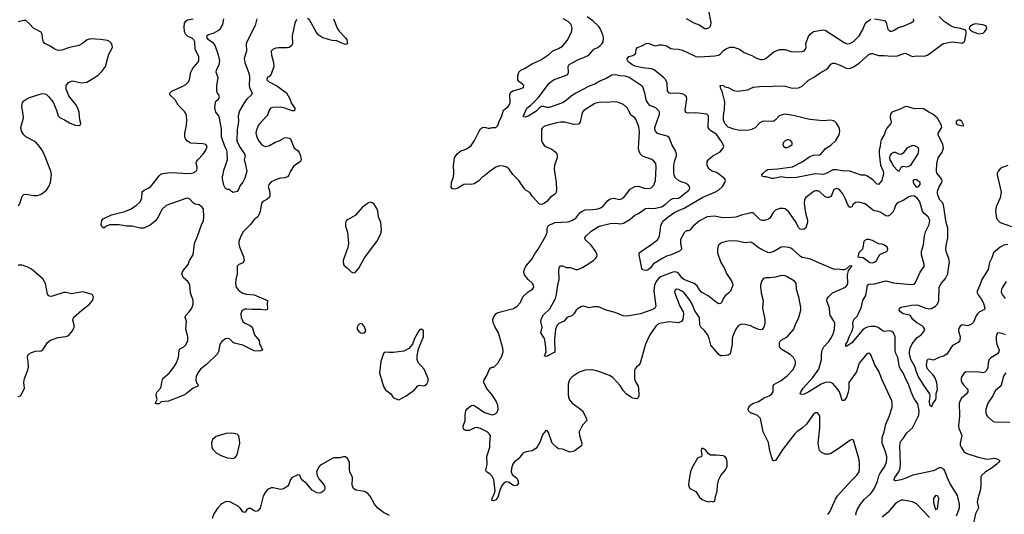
# Model space of a CAD drawing. Header units: inches. Extents: x 2134017 to 2292458, y 756222 to 916513.
# Tile 358 of 387: x 2252305 to 2262654, y 891023 to 896221. Entities that reach past the tile are written whole.
import ezdxf

# ---------------------------------------------------------------- set-up
doc = ezdxf.new("R2010")
doc.units = ezdxf.units.IN
doc.header["$MEASUREMENT"] = 0
doc.layers.add('C2859', color=7, linetype='Continuous')
doc.layers.add('C2869', color=7, linetype='Continuous')

msp = doc.modelspace()

# ---------------------------------------------------------------- linework, layer by layer
at = {"layer": 'C2859', "color": 5}
for points, elevation in [([(2259310, 896233), (2259390, 896188), (2259446, 896166), (2259508, 896128), (2259528, 896128), (2259550, 896135), (2259563, 896150), (2259570, 896165), (2259573, 896190), (2259541, 896350)], 260), ([(2252294, 894266), (2252308, 894290), (2252332, 894368), (2252350, 894384), (2252372, 894388), (2252450, 894372), (2252494, 894374), (2252530, 894386), (2252586, 894430), (2252613, 894467), (2252628, 894512), (2252639, 894590), (2252634, 894630), (2252570, 894790), (2252540, 894850), (2252514, 894890), (2252470, 894938), (2252370, 894991), (2252349, 895010), (2252323, 895050), (2252318, 895090), (2252344, 895190), (2252342, 895230), (2252328, 895310), (2252335, 895350), (2252350, 895370), (2252379, 895390), (2252410, 895403), (2252530, 895442), (2252550, 895446), (2252570, 895441), (2252590, 895430), (2252612, 895412), (2252656, 895356), (2252692, 895272), (2252710, 895211), (2252730, 895191), (2252776, 895170), (2252830, 895138), (2252890, 895114), (2252929, 895111), (2252943, 895117), (2252949, 895130), (2252937, 895170), (2252931, 895249), (2252918, 895290), (2252897, 895330), (2252845, 895390), (2252822, 895422), (2252795, 895490), (2252793, 895530), (2252819, 895561), (2252845, 895575), (2252862, 895578), (2252950, 895559), (2253010, 895566), (2253065, 895595), (2253130, 895639), (2253166, 895674), (2253207, 895730), (2253242, 895858), (2253281, 895930), (2253279, 895950), (2253269, 895970), (2253251, 895991), (2253230, 896003), (2253154, 896014), (2253050, 896019), (2253016, 896010), (2252967, 895970), (2252926, 895950), (2252830, 895930), (2252750, 895902), (2252710, 895897), (2252676, 895910), (2252624, 895944), (2252570, 895971), (2252555, 895990), (2252550, 896005), (2252543, 896070), (2252531, 896090), (2252451, 896131), (2252410, 896178), (2252370, 896211), (2252350, 896214), (2252290, 896200)], 320), ([(2255216, 896224), (2255197, 896183), (2255170, 896050), (2255173, 895970), (2255164, 895950), (2255137, 895930), (2255116, 895924), (2255030, 895927), (2254998, 895922), (2254968, 895912), (2254950, 895890), (2254951, 895850), (2254973, 895770), (2254977, 895730), (2254950, 895649), (2254933, 895627), (2254908, 895612), (2254904, 895590), (2254921, 895570), (2255007, 895527), (2255111, 895451), (2255145, 895390), (2255161, 895341), (2255197, 895290), (2255196, 895270), (2255190, 895264), (2255170, 895264), (2255092, 895292), (2255050, 895301), (2254970, 895299), (2254940, 895290), (2254926, 895270), (2254915, 895230), (2254904, 895210), (2254828, 895132), (2254811, 895109), (2254790, 895050), (2254789, 895030), (2254797, 894990), (2254816, 894950), (2254850, 894907), (2254870, 894895), (2254890, 894890), (2254930, 894899), (2254990, 894933), (2255032, 894948), (2255090, 894980), (2255110, 894984), (2255137, 894977), (2255150, 894968), (2255160, 894950), (2255190, 894871), (2255227, 894847), (2255244, 894824), (2255258, 894790), (2255262, 894750), (2255252, 894729), (2255203, 894697), (2255183, 894677), (2255153, 894630), (2255134, 894586), (2255120, 894570), (2255090, 894559), (2255050, 894556), (2255010, 894545), (2254950, 894517), (2254926, 894494), (2254917, 894470), (2254935, 894410), (2254934, 894370), (2254928, 894352), (2254904, 894330), (2254860, 894310), (2254846, 894294), (2254833, 894207), (2254817, 894163), (2254808, 894150), (2254770, 894123), (2254732, 894068), (2254650, 893988), (2254621, 893930), (2254608, 893890), (2254607, 893867), (2254614, 893834), (2254659, 893730), (2254666, 893690), (2254653, 893667), (2254610, 893649), (2254591, 893630), (2254592, 893550), (2254577, 893490), (2254572, 893450), (2254582, 893410), (2254610, 893374), (2254650, 893348), (2254690, 893338), (2254770, 893330), (2254911, 893270), (2254907, 893233), (2254911, 893190), (2254905, 893175), (2254890, 893170), (2254837, 893177), (2254750, 893174), (2254690, 893180), (2254670, 893178), (2254650, 893170), (2254640, 893160), (2254629, 893131), (2254634, 893090), (2254652, 893050), (2254671, 893031), (2254728, 893008), (2254750, 892990), (2254775, 892910), (2254824, 892850), (2254826, 892810), (2254844, 892784), (2254856, 892750), (2254839, 892741), (2254822, 892738), (2254770, 892742), (2254650, 892801), (2254561, 892821), (2254548, 892828), (2254510, 892867), (2254490, 892871), (2254470, 892866), (2254430, 892838), (2254410, 892810), (2254396, 892730), (2254383, 892710), (2254270, 892596), (2254206, 892550), (2254178, 892510), (2254161, 892470), (2254156, 892436), (2254165, 892405), (2254179, 892390), (2254176, 892370), (2254130, 892348), (2254054, 892290), (2254030, 892277), (2253870, 892214), (2253794, 892206), (2253770, 892185), (2253744, 892184), (2253730, 892188), (2253749, 892230), (2253740, 892270), (2253745, 892295), (2253752, 892310), (2253787, 892350), (2253794, 892366), (2253798, 892410), (2253810, 892450), (2253875, 892505), (2253926, 892570), (2253951, 892609), (2253976, 892670), (2253982, 892750), (2253990, 892762), (2254030, 892785), (2254050, 892805), (2254072, 892850), (2254073, 892893), (2254052, 892970), (2254058, 893050), (2254044, 893090), (2254048, 893110), (2254088, 893150), (2254114, 893190), (2254127, 893230), (2254129, 893270), (2254101, 893350), (2254094, 893430), (2254087, 893450), (2254071, 893471), (2254026, 893510), (2254010, 893550), (2254015, 893570), (2254026, 893590), (2254076, 893650), (2254091, 893690), (2254128, 893750), (2254141, 893870), (2254175, 893945), (2254216, 894064), (2254237, 894110), (2254241, 894150), (2254236, 894230), (2254224, 894250), (2254210, 894262), (2254190, 894274), (2254150, 894284), (2254133, 894293), (2254090, 894337), (2254070, 894344), (2254050, 894342), (2253845, 894270), (2253804, 894230), (2253758, 894142), (2253733, 894107), (2253678, 894062), (2253610, 894032), (2253570, 894030), (2253489, 894051), (2253429, 894051), (2253350, 894064), (2253250, 894064), (2253212, 894048), (2253190, 894029), (2253170, 894048), (2253162, 894070), (2253167, 894110), (2253182, 894130), (2253270, 894172), (2253410, 894206), (2253470, 894229), (2253530, 894270), (2253570, 894308), (2253582, 894330), (2253590, 894350), (2253592, 894408), (2253600, 894420), (2253612, 894430), (2253656, 894450), (2253683, 894470), (2253770, 894580), (2253790, 894598), (2253810, 894606), (2253890, 894617), (2254090, 894606), (2254127, 894613), (2254159, 894630), (2254169, 894651), (2254169, 894670), (2254159, 894710), (2254164, 894730), (2254177, 894750), (2254233, 894807), (2254261, 894850), (2254275, 894890), (2254262, 894910), (2254230, 894917), (2254105, 894925), (2254090, 894930), (2254070, 894944), (2254048, 894970), (2254042, 894990), (2254040, 895030), (2254058, 895110), (2254062, 895170), (2254060, 895210), (2254054, 895230), (2254037, 895257), (2253970, 895324), (2253938, 895378), (2253884, 895430), (2253884, 895450), (2253903, 895470), (2254019, 895521), (2254050, 895540), (2254076, 895564), (2254090, 895590), (2254104, 895670), (2254110, 895684), (2254130, 895714), (2254178, 895770), (2254188, 895790), (2254188, 895830), (2254151, 895911), (2254146, 895990), (2254136, 896010), (2254123, 896023), (2254069, 896049), (2254048, 896068), (2254037, 896096), (2254033, 896147), (2254037, 896183), (2254050, 896206), (2254070, 896219), (2254130, 896232)], 280), ([(2254797, 896230), (2254781, 896159), (2254691, 895990), (2254686, 895966), (2254688, 895890), (2254665, 895815), (2254672, 895770), (2254716, 895650), (2254719, 895610), (2254716, 895530), (2254720, 895510), (2254750, 895450), (2254741, 895430), (2254696, 895390), (2254676, 895364), (2254617, 895263), (2254602, 895210), (2254605, 895150), (2254591, 895069), (2254589, 894949), (2254620, 894880), (2254668, 894810), (2254674, 894790), (2254664, 894750), (2254675, 894715), (2254691, 894630), (2254670, 894555), (2254650, 894515), (2254621, 894479), (2254604, 894436), (2254590, 894415), (2254550, 894406), (2254530, 894415), (2254510, 894438), (2254490, 894438), (2254470, 894448), (2254450, 894484), (2254436, 894550), (2254436, 894570), (2254453, 894650), (2254490, 894750), (2254486, 894830), (2254481, 894850), (2254460, 894890), (2254428, 894990), (2254427, 895070), (2254406, 895186), (2254398, 895210), (2254368, 895250), (2254355, 895295), (2254364, 895356), (2254371, 895369), (2254394, 895386), (2254404, 895410), (2254400, 895430), (2254386, 895450), (2254379, 895470), (2254379, 895530), (2254391, 895610), (2254370, 895670), (2254373, 895690), (2254402, 895750), (2254408, 895790), (2254395, 895850), (2254361, 895950), (2254347, 895970), (2254290, 896010), (2254277, 896030), (2254274, 896050), (2254290, 896067), (2254341, 896079), (2254390, 896109), (2254415, 896130), (2254441, 896170), (2254450, 896230)], 260), ([(2255605, 896230), (2255645, 896125), (2255662, 896102), (2255730, 896030), (2255743, 896010), (2255750, 895969), (2255730, 895959), (2255690, 895973), (2255639, 895999), (2255590, 896004), (2255490, 896032), (2255450, 896059), (2255426, 896086), (2255350, 896220), (2255330, 896235)], 280), ([(2260000, 892998), (2259999, 892999), (2259930, 893018), (2259890, 893020), (2259857, 893003), (2259831, 892970), (2259797, 892890), (2259793, 892870), (2259793, 892810), (2259773, 892710), (2259750, 892696), (2259690, 892688), (2259670, 892690), (2259650, 892708), (2259570, 892802), (2259553, 892870), (2259533, 892913), (2259499, 892959), (2259466, 892990), (2259455, 893010), (2259450, 893090), (2259400, 893160), (2259374, 893230), (2259350, 893273), (2259290, 893350), (2259270, 893366), (2259230, 893386), (2259210, 893389), (2259198, 893382), (2259188, 893370), (2259190, 893346), (2259230, 893250), (2259242, 893210), (2259277, 893150), (2259283, 893130), (2259275, 893070), (2259261, 893050), (2259230, 893036), (2259130, 893045), (2259030, 893029), (2259006, 893014), (2258990, 892999), (2258930, 892910), (2258884, 892810), (2258864, 892750), (2258827, 892610), (2258813, 892590), (2258787, 892570), (2258771, 892550), (2258767, 892533), (2258768, 892448), (2258777, 892417), (2258804, 892370), (2258808, 892350), (2258813, 892270), (2258807, 892250), (2258790, 892236), (2258750, 892243), (2258734, 892250), (2258678, 892290), (2258650, 892320), (2258617, 892377), (2258541, 892461), (2258503, 892483), (2258370, 892530), (2258310, 892543), (2258250, 892538), (2258184, 892516), (2258111, 892469), (2258084, 892436), (2258069, 892391), (2258069, 892290), (2258075, 892250), (2258085, 892225), (2258112, 892192), (2258201, 892130), (2258220, 892110), (2258263, 892030), (2258267, 892010), (2258221, 891959), (2258185, 891890), (2258189, 891850), (2258215, 891770), (2258210, 891742), (2258132, 891688), (2258090, 891675), (2258010, 891709), (2257970, 891712), (2257950, 891724), (2257901, 891770), (2257863, 891883), (2257850, 891904), (2257830, 891901), (2257801, 891859), (2257775, 891790), (2257750, 891742), (2257730, 891716), (2257690, 891690), (2257630, 891680), (2257602, 891670), (2257585, 891655), (2257550, 891610), (2257506, 891574), (2257487, 891550), (2257473, 891510), (2257470, 891470), (2257482, 891442), (2257530, 891402), (2257538, 891390), (2257547, 891350), (2257535, 891330), (2257510, 891321), (2257490, 891328), (2257450, 891359), (2257430, 891365), (2257410, 891362), (2257390, 891347), (2257374, 891326), (2257355, 891285), (2257330, 891203), (2257310, 891176), (2257290, 891166), (2257269, 891170), (2257270, 891190), (2257296, 891244), (2257301, 891270), (2257288, 891388), (2257268, 891428), (2257250, 891446), (2257210, 891470), (2257205, 891485), (2257219, 891550), (2257216, 891630), (2257247, 891730), (2257245, 891770), (2257253, 891850), (2257241, 891870), (2257217, 891890), (2257150, 891926), (2257110, 891934), (2257090, 891932), (2257030, 891905), (2256990, 891904), (2256970, 891918), (2256965, 891950), (2256986, 892010), (2256987, 892070), (2256996, 892110), (2257010, 892131), (2257050, 892167), (2257070, 892170), (2257090, 892165), (2257190, 892094), (2257270, 892070), (2257290, 892072), (2257310, 892082), (2257323, 892097), (2257334, 892126), (2257332, 892170), (2257313, 892213), (2257270, 892279), (2257210, 892350), (2257183, 892410), (2257184, 892430), (2257220, 892490), (2257238, 892542), (2257250, 892559), (2257269, 892570), (2257290, 892571), (2257330, 892610), (2257373, 892687), (2257386, 892730), (2257385, 892770), (2257339, 892930), (2257298, 892998), (2257280, 893040), (2257279, 893070), (2257285, 893090), (2257309, 893131), (2257330, 893145), (2257494, 893186), (2257532, 893208), (2257568, 893250), (2257593, 893310), (2257650, 893360), (2257696, 893390), (2257709, 893410), (2257707, 893430), (2257695, 893450), (2257650, 893490), (2257610, 893539), (2257604, 893564), (2257608, 893590), (2257624, 893630), (2257692, 893708), (2257719, 893761), (2257755, 893810), (2257835, 893950), (2257848, 893990), (2257850, 894031), (2257863, 894057), (2257930, 894089), (2258070, 894096), (2258110, 894110), (2258150, 894137), (2258194, 894190), (2258218, 894210), (2258250, 894223), (2258330, 894226), (2258385, 894235), (2258410, 894243), (2258437, 894263), (2258483, 894317), (2258510, 894337), (2258550, 894344), (2258610, 894330), (2258630, 894337), (2258652, 894350), (2258721, 894439), (2258771, 894469), (2258810, 894473), (2258870, 894452), (2258910, 894446), (2258944, 894456), (2258970, 894484), (2258987, 894530), (2258996, 894670), (2258990, 894710), (2258970, 894736), (2258950, 894751), (2258850, 894787), (2258826, 894810), (2258811, 894850), (2258810, 894870), (2258818, 895038), (2258814, 895094), (2258785, 895170), (2258770, 895189), (2258734, 895214), (2258725, 895225), (2258695, 895290), (2258650, 895331), (2258590, 895353), (2258550, 895357), (2258470, 895350), (2258410, 895356), (2258350, 895342), (2258234, 895266), (2258222, 895250), (2258215, 895230), (2258196, 895144), (2258178, 895122), (2258130, 895119), (2258030, 895143), (2257990, 895145), (2257950, 895138), (2257830, 895105), (2257810, 895096), (2257797, 895083), (2257790, 895070), (2257788, 895052), (2257788, 894988), (2257790, 894950), (2257802, 894921), (2257818, 894898), (2257830, 894890), (2257899, 894859), (2257934, 894834), (2257952, 894810), (2257956, 894790), (2257954, 894770), (2257927, 894693), (2257922, 894650), (2257943, 894510), (2257949, 894430), (2257945, 894410), (2257932, 894388), (2257885, 894355), (2257844, 894310), (2257810, 894287), (2257790, 894278), (2257770, 894282), (2257690, 894367), (2257666, 894406), (2257630, 894427), (2257610, 894445), (2257550, 894533), (2257490, 894593), (2257450, 894651), (2257427, 894670), (2257390, 894681), (2257350, 894684), (2257308, 894672), (2257238, 894622), (2257190, 894579), (2257170, 894570), (2257130, 894529), (2257082, 894498), (2257050, 894489), (2257030, 894494), (2256974, 894490), (2256911, 894450), (2256890, 894443), (2256862, 894442), (2256850, 894448), (2256842, 894462), (2256845, 894510), (2256865, 894570), (2256869, 894609), (2256864, 894690), (2256877, 894770), (2256904, 894810), (2256927, 894833), (2256950, 894847), (2256970, 894851), (2257010, 894868), (2257050, 894898), (2257087, 894953), (2257130, 895043), (2257150, 895074), (2257169, 895090), (2257190, 895093), (2257230, 895082), (2257250, 895082), (2257270, 895090), (2257310, 895089), (2257330, 895108), (2257345, 895150), (2257374, 895210), (2257391, 895269), (2257440, 895310), (2257455, 895330), (2257460, 895350), (2257458, 895430), (2257465, 895455), (2257490, 895474), (2257555, 895490), (2257601, 895510), (2257603, 895530), (2257590, 895545), (2257552, 895572), (2257541, 895590), (2257541, 895630), (2257552, 895670), (2257573, 895690), (2257610, 895709), (2257690, 895759), (2257782, 895798), (2257865, 895855), (2257910, 895895), (2257970, 895919), (2258010, 895942), (2258036, 895970), (2258058, 896002), (2258104, 896090), (2258111, 896130), (2258100, 896170), (2258070, 896202), (2258016, 896230)], 280), ([(2260000, 893878), (2259990, 893882), (2259930, 893875), (2259850, 893893), (2259770, 893897), (2259730, 893892), (2259683, 893877), (2259648, 893850), (2259638, 893810), (2259640, 893770), (2259676, 893670), (2259710, 893614), (2259735, 893555), (2259790, 893470), (2259798, 893450), (2259799, 893430), (2259776, 893370), (2259760, 893350), (2259720, 893320), (2259700, 893290), (2259685, 893254), (2259670, 893239), (2259650, 893237), (2259610, 893262), (2259541, 893321), (2259475, 893355), (2259450, 893382), (2259424, 893424), (2259393, 893450), (2259287, 893490), (2259263, 893510), (2259230, 893556), (2259210, 893569), (2259190, 893571), (2259170, 893567), (2259040, 893520), (2259018, 893502), (2258996, 893470), (2258979, 893430), (2258971, 893371), (2258990, 893210), (2258980, 893190), (2258950, 893173), (2258830, 893131), (2258690, 893106), (2258649, 893110), (2258564, 893144), (2258470, 893168), (2258390, 893204), (2258338, 893202), (2258290, 893192), (2258230, 893209), (2258210, 893206), (2258174, 893186), (2258153, 893167), (2258130, 893129), (2258110, 893109), (2258056, 893090), (2258027, 893053), (2257973, 893030), (2257954, 893010), (2257938, 892970), (2257932, 892930), (2257928, 892870), (2257930, 892729), (2257850, 892684), (2257830, 892681), (2257821, 892690), (2257837, 892730), (2257833, 892810), (2257820, 892870), (2257784, 892930), (2257796, 892990), (2257781, 893050), (2257790, 893082), (2257810, 893118), (2257876, 893184), (2257937, 893290), (2257948, 893332), (2257960, 893430), (2257974, 893490), (2257971, 893589), (2257979, 893621), (2257990, 893634), (2258010, 893635), (2258050, 893618), (2258090, 893616), (2258150, 893595), (2258170, 893597), (2258222, 893618), (2258260, 893640), (2258335, 893690), (2258357, 893710), (2258370, 893730), (2258373, 893750), (2258358, 893790), (2258310, 893851), (2258247, 893910), (2258244, 893930), (2258260, 893950), (2258310, 893999), (2258396, 894050), (2258510, 894079), (2258570, 894082), (2258624, 894076), (2258650, 894082), (2258718, 894122), (2258770, 894168), (2258810, 894185), (2258884, 894236), (2258910, 894241), (2258970, 894238), (2259050, 894256), (2259090, 894280), (2259150, 894331), (2259170, 894341), (2259230, 894347), (2259250, 894359), (2259339, 894430), (2259348, 894450), (2259345, 894470), (2259329, 894490), (2259303, 894503), (2259257, 894517), (2259230, 894533), (2259199, 894559), (2259184, 894584), (2259179, 894619), (2259180, 894690), (2259188, 894732), (2259208, 894790), (2259208, 894810), (2259193, 894850), (2259160, 894910), (2259136, 894976), (2259128, 894988), (2259110, 894998), (2259021, 895021), (2259006, 895030), (2258989, 895050), (2258982, 895070), (2258981, 895090), (2259029, 895230), (2259030, 895250), (2259024, 895264), (2258990, 895295), (2258930, 895320), (2258906, 895346), (2258894, 895370), (2258877, 895450), (2258854, 895514), (2258838, 895530), (2258710, 895615), (2258670, 895626), (2258612, 895631), (2258570, 895642), (2258530, 895638), (2258470, 895603), (2258410, 895580), (2258350, 895545), (2258290, 895523), (2258150, 895449), (2258102, 895418), (2258050, 895371), (2258010, 895348), (2257870, 895300), (2257850, 895298), (2257810, 895310), (2257790, 895308), (2257770, 895295), (2257730, 895255), (2257650, 895206), (2257617, 895197), (2257602, 895202), (2257600, 895210), (2257636, 895290), (2257678, 895322), (2257757, 895403), (2257870, 895555), (2257916, 895590), (2258058, 895642), (2258066, 895650), (2258072, 895668), (2258069, 895730), (2258081, 895750), (2258170, 895800), (2258250, 895830), (2258286, 895850), (2258338, 895910), (2258380, 895930), (2258408, 895950), (2258428, 895972), (2258437, 895990), (2258442, 896030), (2258437, 896050), (2258410, 896120), (2258391, 896150), (2258330, 896210), (2258270, 896250)], 260), ([(2260000, 894192), (2259993, 894193), (2259890, 894167), (2259833, 894147), (2259790, 894141), (2259690, 894139), (2259610, 894158), (2259530, 894151), (2259450, 894108), (2259385, 894050), (2259350, 894009), (2259330, 894001), (2259310, 894001), (2259290, 893983), (2259250, 893910), (2259250, 893870), (2259262, 893818), (2259261, 893810), (2259241, 893790), (2259151, 893750), (2259104, 893736), (2259065, 893715), (2258966, 893654), (2258933, 893610), (2258910, 893592), (2258890, 893587), (2258869, 893589), (2258854, 893594), (2258845, 893605), (2258815, 893750), (2258816, 893770), (2258839, 893790), (2258950, 893862), (2259011, 893910), (2259031, 893949), (2259044, 894056), (2259059, 894090), (2259075, 894110), (2259122, 894150), (2259190, 894197), (2259290, 894242), (2259484, 894356), (2259610, 894407), (2259650, 894430), (2259693, 894470), (2259717, 894510), (2259724, 894530), (2259715, 894550), (2259650, 894601), (2259630, 894614), (2259584, 894630), (2259553, 894650), (2259530, 894690), (2259530, 894730), (2259541, 894750), (2259589, 894790), (2259667, 894833), (2259700, 894870), (2259706, 894890), (2259688, 894930), (2259634, 895010), (2259610, 895030), (2259570, 895053), (2259551, 895071), (2259543, 895090), (2259540, 895110), (2259546, 895170), (2259545, 895210), (2259527, 895227), (2259410, 895241), (2259330, 895240), (2259307, 895247), (2259301, 895270), (2259318, 895390), (2259314, 895410), (2259304, 895424), (2259277, 895437), (2259244, 895444), (2259210, 895448), (2259150, 895444), (2259130, 895450), (2259113, 895474), (2259112, 895550), (2259095, 895590), (2259077, 895610), (2258974, 895694), (2258946, 895706), (2258850, 895714), (2258770, 895734), (2258738, 895750), (2258712, 895770), (2258695, 895790), (2258689, 895811), (2258707, 895833), (2258750, 895844), (2258770, 895855), (2258781, 895870), (2258785, 895910), (2258798, 895930), (2258851, 895949), (2258890, 895970), (2258910, 895974), (2258969, 895949), (2258990, 895946), (2259030, 895956), (2259057, 895957), (2259105, 895945), (2259150, 895919), (2259170, 895914), (2259230, 895913), (2259270, 895901), (2259390, 895844), (2259410, 895836), (2259450, 895832), (2259610, 895843), (2259649, 895850), (2259670, 895861), (2259703, 895897), (2259730, 895916), (2259770, 895932), (2259808, 895932), (2259870, 895911), (2259918, 895878), (2259990, 895850), (2260000, 895845)], 240), ([(2260000, 895069), (2259970, 895062), (2259870, 895058), (2259810, 895070), (2259750, 895093), (2259718, 895130), (2259702, 895170), (2259701, 895210), (2259714, 895286), (2259718, 895358), (2259690, 895470), (2259683, 895483), (2259674, 895490), (2259668, 895530), (2259690, 895533), (2259702, 895530), (2259717, 895517), (2259750, 895508), (2259810, 895476), (2259850, 895469), (2259957, 895483), (2260000, 895505)], 220), ([(2252290, 892263), (2252313, 892267), (2252350, 892331), (2252356, 892350), (2252350, 892410), (2252355, 892450), (2252388, 892532), (2252397, 892570), (2252396, 892630), (2252388, 892672), (2252390, 892696), (2252404, 892710), (2252430, 892725), (2252470, 892739), (2252530, 892741), (2252550, 892751), (2252598, 892830), (2252630, 892855), (2252710, 892883), (2252790, 892892), (2252810, 892899), (2252824, 892910), (2252859, 892950), (2252879, 892990), (2252879, 893010), (2252864, 893064), (2252872, 893090), (2252960, 893170), (2253038, 893230), (2253069, 893270), (2253079, 893290), (2253081, 893310), (2253070, 893329), (2253056, 893336), (2252970, 893361), (2252850, 893339), (2252790, 893353), (2252770, 893353), (2252650, 893315), (2252630, 893313), (2252610, 893319), (2252598, 893338), (2252577, 893450), (2252550, 893497), (2252430, 893598), (2252390, 893619), (2252330, 893640), (2252290, 893641)], 320), ([(2260000, 892085), (2259990, 892088), (2259965, 892110), (2259963, 892130), (2259970, 892150), (2259990, 892174), (2260000, 892180)], 280), ([(2256191, 891011), (2256130, 891042), (2256068, 891088), (2256034, 891130), (2255990, 891213), (2255963, 891243), (2255930, 891262), (2255837, 891277), (2255815, 891295), (2255801, 891330), (2255802, 891410), (2255775, 891470), (2255771, 891490), (2255770, 891570), (2255749, 891610), (2255730, 891627), (2255710, 891629), (2255670, 891618), (2255610, 891616), (2255590, 891610), (2255475, 891545), (2255456, 891530), (2255445, 891515), (2255425, 891470), (2255431, 891430), (2255450, 891396), (2255506, 891330), (2255511, 891310), (2255511, 891290), (2255501, 891270), (2255472, 891250), (2255450, 891247), (2255430, 891250), (2255378, 891278), (2255323, 891343), (2255267, 891390), (2255250, 891433), (2255230, 891439), (2255170, 891409), (2255152, 891388), (2255130, 891330), (2255122, 891318), (2255078, 891290), (2255050, 891284), (2254970, 891303), (2254950, 891303), (2254910, 891283), (2254886, 891254), (2254866, 891214), (2254832, 891088), (2254810, 891061), (2254790, 891054), (2254770, 891059), (2254730, 891084), (2254710, 891084), (2254691, 891070), (2254670, 891044), (2254649, 891050), (2254626, 891086), (2254602, 891110), (2254515, 891155), (2254490, 891158), (2254470, 891154), (2254428, 891132), (2254387, 891090), (2254347, 891030), (2254330, 890978)], 320)]:
    msp.add_lwpolyline(points, dxfattribs=dict(at, elevation=elevation))
at = {"layer": 'C2859', "color": 5, "elevation": 320}
for points in [[(2255990, 894303), (2255970, 894296), (2255908, 894250), (2255830, 894164), (2255757, 894123), (2255741, 894110), (2255730, 894090), (2255730, 894050), (2255749, 893989), (2255762, 893870), (2255753, 893827), (2255711, 893711), (2255705, 893686), (2255707, 893650), (2255717, 893637), (2255750, 893611), (2255790, 893571), (2255810, 893561), (2255830, 893566), (2255869, 893610), (2255930, 893719), (2256060, 893890), (2256101, 893970), (2256109, 894009), (2256102, 894090), (2256078, 894150), (2256068, 894210), (2256058, 894238), (2256030, 894281), (2256010, 894297)], [(2255890, 893029), (2255870, 893019), (2255863, 893010), (2255854, 892990), (2255854, 892970), (2255870, 892943), (2255890, 892931), (2255910, 892928), (2255930, 892931), (2255945, 892950), (2255930, 892993), (2255910, 893021)], [(2256530, 892969), (2256510, 892964), (2256499, 892950), (2256454, 892870), (2256433, 892810), (2256395, 892765), (2256342, 892738), (2256230, 892724), (2256190, 892723), (2256151, 892729), (2256136, 892724), (2256128, 892712), (2256101, 892630), (2256087, 892510), (2256128, 892368), (2256150, 892331), (2256206, 892290), (2256230, 892251), (2256250, 892239), (2256290, 892227), (2256369, 892270), (2256450, 892327), (2256490, 892374), (2256510, 892382), (2256550, 892373), (2256562, 892378), (2256584, 892396), (2256599, 892421), (2256599, 892450), (2256555, 892550), (2256530, 892581), (2256498, 892610), (2256482, 892650), (2256482, 892690), (2256497, 892763), (2256549, 892890), (2256549, 892950)], [(2254530, 891877), (2254471, 891871), (2254370, 891841), (2254333, 891810), (2254320, 891770), (2254325, 891730), (2254333, 891710), (2254370, 891670), (2254430, 891638), (2254490, 891618), (2254550, 891611), (2254570, 891621), (2254592, 891650), (2254620, 891770), (2254612, 891832), (2254605, 891850), (2254590, 891864)], [(2259490, 891715), (2259470, 891714), (2259468, 891692), (2259476, 891644), (2259470, 891630), (2259428, 891612), (2259371, 891509), (2259357, 891470), (2259337, 891370), (2259335, 891330), (2259350, 891296), (2259410, 891262), (2259450, 891204), (2259480, 891180), (2259510, 891166), (2259550, 891156), (2259570, 891162), (2259590, 891154), (2259610, 891162), (2259617, 891210), (2259635, 891265), (2259641, 891330), (2259654, 891390), (2259676, 891430), (2259724, 891490), (2259741, 891530), (2259741, 891570), (2259733, 891610), (2259714, 891634), (2259699, 891639), (2259630, 891646), (2259566, 891646), (2259541, 891661), (2259510, 891703)]]:
    msp.add_lwpolyline(points, close=True, dxfattribs=at)
at = {"layer": 'C2869', "color": 5}
for points, elevation in [([(2260000, 895505), (2260010, 895511), (2260119, 895521), (2260190, 895520), (2260250, 895527), (2260350, 895521), (2260423, 895503), (2260490, 895506), (2260530, 895524), (2260595, 895585), (2260650, 895614), (2260717, 895663), (2260783, 895697), (2260804, 895716), (2260830, 895754), (2260850, 895766), (2260870, 895765), (2260930, 895744), (2260990, 895711), (2261030, 895709), (2261070, 895726), (2261130, 895765), (2261230, 895856), (2261250, 895866), (2261270, 895866), (2261330, 895845), (2261390, 895845), (2261470, 895837), (2261530, 895840), (2261610, 895868), (2261630, 895863), (2261670, 895840), (2261690, 895836), (2261730, 895840), (2261810, 895837), (2261844, 895850), (2261870, 895867), (2262010, 895972), (2262110, 895989), (2262190, 895977), (2262210, 895976), (2262220, 895980), (2262232, 895988), (2262239, 896001), (2262253, 896073), (2262254, 896094), (2262249, 896110), (2262194, 896130), (2262130, 896140), (2262094, 896154), (2262022, 896202), (2261970, 896256)], 220), ([(2260000, 895845), (2260050, 895817), (2260090, 895803), (2260110, 895802), (2260130, 895806), (2260150, 895818), (2260230, 895885), (2260290, 895909), (2260350, 895907), (2260410, 895887), (2260450, 895883), (2260528, 895888), (2260550, 895895), (2260565, 895910), (2260570, 895930), (2260568, 895970), (2260595, 896045), (2260612, 896070), (2260650, 896096), (2260750, 896116), (2260770, 896110), (2260970, 895981), (2260990, 895970), (2261010, 895969), (2261030, 895972), (2261070, 895992), (2261130, 896050), (2261165, 896110), (2261190, 896176), (2261210, 896198), (2261250, 896225)], 240), ([(2261290, 896230), (2261393, 896213), (2261413, 896190), (2261430, 896121), (2261450, 896102), (2261470, 896101), (2261490, 896106), (2261541, 896139), (2261602, 896158), (2261672, 896188), (2261702, 896210), (2261699, 896230)], 240), ([(2262690, 893858), (2262650, 893851), (2262609, 893830), (2262541, 893770), (2262522, 893718), (2262497, 893670), (2262484, 893596), (2262416, 893490), (2262396, 893430), (2262368, 893370), (2262369, 893350), (2262379, 893330), (2262410, 893289), (2262431, 893250), (2262448, 893192), (2262446, 893174), (2262391, 893149), (2262372, 893130), (2262359, 893110), (2262330, 893041), (2262310, 893021), (2262270, 893003), (2262210, 893013), (2262190, 893001), (2262182, 892990), (2262174, 892966), (2262174, 892950), (2262189, 892890), (2262188, 892850), (2262170, 892830), (2262110, 892798), (2262050, 892708), (2262015, 892685), (2261965, 892670), (2261910, 892644), (2261870, 892655), (2261849, 892651), (2261840, 892640), (2261832, 892590), (2261838, 892558), (2261902, 892490), (2261928, 892450), (2261940, 892410), (2261947, 892330), (2261935, 892290), (2261935, 892250), (2261930, 892230), (2261904, 892190), (2261890, 892154), (2261870, 892169), (2261867, 892213), (2261876, 892270), (2261870, 892290), (2261810, 892372), (2261750, 892475), (2261735, 892510), (2261715, 892575), (2261672, 892650), (2261659, 892710), (2261657, 892730), (2261664, 892770), (2261686, 892814), (2261738, 892882), (2261779, 892910), (2261799, 892930), (2261812, 892950), (2261817, 892970), (2261806, 892990), (2261790, 893003), (2261736, 893036), (2261693, 893070), (2261668, 893108), (2261657, 893117), (2261590, 893131), (2261563, 893150), (2261549, 893170), (2261553, 893190), (2261570, 893199), (2261678, 893222), (2261730, 893224), (2261750, 893220), (2261830, 893190), (2261870, 893183), (2261890, 893186), (2261930, 893210), (2261950, 893233), (2261964, 893270), (2261970, 893411), (2261991, 893449), (2262037, 893503), (2262061, 893550), (2262066, 893610), (2262077, 893670), (2262071, 893711), (2262044, 893784), (2262038, 893810), (2262042, 893850), (2262061, 893930), (2262060, 894030), (2262044, 894090), (2262015, 894275), (2262010, 894290), (2261972, 894332), (2261951, 894391), (2261950, 894410), (2261955, 894430), (2261970, 894465), (2261998, 894510), (2261999, 894530), (2261982, 894562), (2261945, 894610), (2261940, 894630), (2261946, 894710), (2261960, 894770), (2262001, 894830), (2262016, 894870), (2262007, 894910), (2261960, 895010), (2261959, 895030), (2261997, 895090), (2261995, 895110), (2261950, 895185), (2261902, 895230), (2261859, 895250), (2261810, 895282), (2261790, 895289), (2261710, 895283), (2261630, 895310), (2261610, 895306), (2261559, 895281), (2261470, 895249), (2261458, 895230), (2261454, 895210), (2261454, 895190), (2261466, 895150), (2261462, 895130), (2261420, 895080), (2261406, 895054), (2261391, 895010), (2261360, 894960), (2261351, 894930), (2261349, 894890), (2261338, 894850), (2261340, 894810), (2261353, 894693), (2261379, 894630), (2261385, 894605), (2261368, 894530), (2261330, 894490), (2261310, 894496), (2261275, 894535), (2261210, 894581), (2261190, 894587), (2261150, 894587), (2261030, 894629), (2260950, 894634), (2260890, 894644), (2260850, 894642), (2260790, 894607), (2260750, 894594), (2260670, 894601), (2260470, 894562), (2260370, 894561), (2260310, 894570), (2260233, 894553), (2260212, 894552), (2260150, 894569), (2260126, 894570), (2260110, 894578), (2260107, 894590), (2260121, 894610), (2260150, 894637), (2260170, 894647), (2260270, 894653), (2260426, 894674), (2260530, 894726), (2260610, 894782), (2260650, 894796), (2260710, 894802), (2260730, 894811), (2260773, 894867), (2260830, 894901), (2260882, 894950), (2260919, 895010), (2260926, 895050), (2260917, 895090), (2260890, 895134), (2260872, 895152), (2260858, 895158), (2260830, 895165), (2260750, 895160), (2260610, 895172), (2260434, 895214), (2260350, 895227), (2260330, 895226), (2260287, 895210), (2260250, 895168), (2260230, 895154), (2260210, 895150), (2260130, 895156), (2260109, 895151), (2260084, 895136), (2260034, 895086), (2260004, 895070), (2260000, 895069)], 220), ([(2262692, 894688), (2262630, 894667), (2262610, 894654), (2262588, 894630), (2262579, 894610), (2262577, 894590), (2262620, 894410), (2262610, 894349), (2262567, 894253), (2262561, 894210), (2262571, 894131), (2262599, 894099), (2262611, 894091), (2262730, 894048)], 220), ([(2262150, 891009), (2262177, 891070), (2262184, 891096), (2262184, 891130), (2262162, 891222), (2262082, 891350), (2262053, 891413), (2262030, 891481), (2262018, 891498), (2261992, 891512), (2261970, 891511), (2261910, 891482), (2261693, 891433), (2261610, 891399), (2261570, 891387), (2261510, 891376), (2261500, 891380), (2261496, 891390), (2261503, 891410), (2261546, 891470), (2261560, 891510), (2261564, 891550), (2261555, 891745), (2261563, 891790), (2261590, 891819), (2261630, 891878), (2261690, 891933), (2261749, 892050), (2261756, 892070), (2261759, 892110), (2261744, 892184), (2261703, 892243), (2261674, 892310), (2261647, 892390), (2261616, 892450), (2261592, 892510), (2261565, 892545), (2261553, 892570), (2261533, 892673), (2261514, 892714), (2261506, 892746), (2261506, 892890), (2261490, 892929), (2261470, 892946), (2261450, 892951), (2261390, 892945), (2261370, 892954), (2261327, 892987), (2261297, 892997), (2261250, 892998), (2261213, 892990), (2261185, 892975), (2261163, 892957), (2261050, 892826), (2261010, 892796), (2260990, 892787), (2260987, 892790), (2260988, 892810), (2261005, 892835), (2261023, 892890), (2261056, 892950), (2261064, 892990), (2261063, 893037), (2261071, 893069), (2261110, 893110), (2261130, 893150), (2261148, 893191), (2261168, 893270), (2261198, 893322), (2261216, 893430), (2261230, 893441), (2261290, 893445), (2261410, 893477), (2261490, 893457), (2261670, 893440), (2261699, 893441), (2261710, 893446), (2261720, 893460), (2261770, 893568), (2261811, 893629), (2261813, 893650), (2261785, 893750), (2261785, 893790), (2261803, 893857), (2261814, 893950), (2261827, 893993), (2261863, 894070), (2261870, 894110), (2261865, 894130), (2261852, 894150), (2261807, 894187), (2261793, 894210), (2261767, 894307), (2261743, 894343), (2261710, 894365), (2261690, 894370), (2261670, 894368), (2261650, 894361), (2261590, 894321), (2261530, 894296), (2261509, 894271), (2261495, 894225), (2261481, 894199), (2261450, 894167), (2261430, 894157), (2261410, 894160), (2261355, 894195), (2261330, 894205), (2261290, 894211), (2261270, 894222), (2261190, 894287), (2261140, 894300), (2261110, 894305), (2261090, 894300), (2261063, 894277), (2261050, 894254), (2261030, 894248), (2261010, 894275), (2260982, 894342), (2260956, 894390), (2260924, 894430), (2260910, 894440), (2260890, 894446), (2260870, 894441), (2260860, 894430), (2260841, 894379), (2260830, 894364), (2260810, 894351), (2260790, 894351), (2260770, 894361), (2260710, 894414), (2260690, 894421), (2260670, 894421), (2260650, 894414), (2260624, 894396), (2260569, 894351), (2260554, 894330), (2260551, 894290), (2260564, 894190), (2260587, 894113), (2260587, 894093), (2260567, 894033), (2260550, 894019), (2260530, 894016), (2260510, 894021), (2260490, 894037), (2260466, 894090), (2260386, 894206), (2260350, 894233), (2260330, 894237), (2260290, 894236), (2260250, 894220), (2260224, 894196), (2260190, 894137), (2260170, 894121), (2260134, 894110), (2260110, 894112), (2260083, 894123), (2260023, 894183), (2260010, 894191), (2260000, 894192)], 240), ([(2261096, 891016), (2261095, 891030), (2261108, 891072), (2261142, 891130), (2261180, 891180), (2261250, 891241), (2261285, 891290), (2261321, 891370), (2261334, 891426), (2261345, 891450), (2261396, 891524), (2261414, 891570), (2261420, 891610), (2261418, 891630), (2261402, 891690), (2261371, 891770), (2261369, 891830), (2261390, 891890), (2261408, 891970), (2261444, 892050), (2261475, 892150), (2261475, 892190), (2261470, 892215), (2261364, 892450), (2261340, 892520), (2261294, 892594), (2261250, 892701), (2261230, 892718), (2261210, 892710), (2261130, 892610), (2261100, 892520), (2261019, 892410), (2261021, 892350), (2261013, 892307), (2260994, 892250), (2260970, 892218), (2260950, 892219), (2260937, 892270), (2260920, 892310), (2260894, 892350), (2260850, 892397), (2260830, 892409), (2260810, 892413), (2260770, 892407), (2260728, 892392), (2260600, 892310), (2260550, 892287), (2260524, 892284), (2260510, 892290), (2260516, 892310), (2260540, 892350), (2260640, 892460), (2260705, 892550), (2260733, 892650), (2260732, 892710), (2260738, 892750), (2260757, 892783), (2260810, 892840), (2260830, 892872), (2260850, 892910), (2260870, 892967), (2260871, 893031), (2260860, 893060), (2260828, 893110), (2260821, 893130), (2260818, 893190), (2260788, 893268), (2260792, 893290), (2260805, 893310), (2260848, 893352), (2260984, 893410), (2261003, 893430), (2261008, 893452), (2261004, 893536), (2261016, 893584), (2261037, 893610), (2261040, 893620), (2261053, 893630), (2261050, 893635), (2261025, 893630), (2260996, 893604), (2260970, 893594), (2260950, 893592), (2260910, 893599), (2260870, 893597), (2260710, 893661), (2260610, 893708), (2260530, 893722), (2260511, 893731), (2260430, 893807), (2260410, 893821), (2260390, 893828), (2260330, 893835), (2260310, 893830), (2260230, 893786), (2260190, 893772), (2260170, 893775), (2260110, 893802), (2260067, 893827), (2260010, 893874), (2260000, 893878)], 260), ([(2260000, 892180), (2260012, 892188), (2260071, 892209), (2260130, 892248), (2260184, 892270), (2260212, 892288), (2260224, 892310), (2260223, 892370), (2260232, 892388), (2260310, 892429), (2260370, 892477), (2260435, 892545), (2260457, 892590), (2260460, 892610), (2260458, 892630), (2260437, 892670), (2260403, 892703), (2260315, 892755), (2260299, 892770), (2260290, 892790), (2260290, 892830), (2260297, 892843), (2260307, 892853), (2260372, 892888), (2260440, 892970), (2260463, 893030), (2260490, 893081), (2260514, 893170), (2260515, 893195), (2260499, 893290), (2260471, 893391), (2260465, 893450), (2260450, 893474), (2260370, 893520), (2260350, 893530), (2260310, 893533), (2260250, 893514), (2260190, 893508), (2260150, 893510), (2260130, 893506), (2260121, 893499), (2260103, 893470), (2260093, 893430), (2260092, 893410), (2260100, 893350), (2260119, 893270), (2260114, 893190), (2260138, 893070), (2260137, 893030), (2260125, 892990), (2260110, 892967), (2260090, 892962), (2260070, 892965), (2260000, 892998)], 280), ([(2262673, 893470), (2262630, 893403), (2262624, 893390), (2262621, 893361), (2262630, 893335), (2262662, 893290)], 240), ([(2262665, 892910), (2262630, 892924), (2262590, 892930), (2262578, 892922), (2262567, 892893), (2262567, 892850), (2262576, 892810), (2262601, 892750), (2262598, 892730), (2262581, 892710), (2262511, 892669), (2262496, 892650), (2262484, 892610), (2262479, 892561), (2262464, 892530), (2262450, 892517), (2262430, 892511), (2262370, 892520), (2262330, 892517), (2262250, 892519), (2262230, 892504), (2262207, 892470), (2262200, 892450), (2262200, 892430), (2262206, 892410), (2262224, 892384), (2262263, 892343), (2262270, 892330), (2262270, 892310), (2262258, 892290), (2262201, 892239), (2262186, 892210), (2262180, 892190), (2262183, 892057), (2262173, 891950), (2262175, 891930), (2262208, 891850), (2262189, 891771), (2262190, 891750), (2262199, 891730), (2262230, 891684), (2262246, 891670), (2262270, 891660), (2262370, 891627), (2262470, 891604), (2262550, 891612), (2262583, 891603), (2262606, 891590), (2262596, 891570), (2262576, 891550), (2262516, 891504), (2262457, 891470), (2262413, 891430), (2262406, 891414), (2262406, 891330), (2262399, 891270), (2262375, 891190), (2262370, 891150), (2262382, 891090), (2262350, 891030), (2262330, 890930)], 240), ([(2262671, 892510), (2262645, 892475), (2262620, 892380), (2262610, 892365), (2262558, 892322), (2262532, 892270), (2262482, 892190), (2262461, 892130), (2262460, 892090), (2262465, 892070), (2262477, 892050), (2262538, 891998), (2262555, 891995), (2262712, 891992)], 260), ([(2260800, 891020), (2260819, 891050), (2260879, 891181), (2260901, 891219), (2261050, 891383), (2261105, 891435), (2261127, 891470), (2261133, 891510), (2261131, 891571), (2261124, 891610), (2261070, 891802), (2261050, 891809), (2261030, 891799), (2260908, 891712), (2260830, 891664), (2260810, 891657), (2260770, 891656), (2260734, 891674), (2260713, 891693), (2260707, 891707), (2260699, 891770), (2260716, 891930), (2260716, 892050), (2260707, 892070), (2260690, 892089), (2260670, 892091), (2260650, 892076), (2260630, 892052), (2260574, 891970), (2260531, 891929), (2260474, 891890), (2260450, 891866), (2260328, 891710), (2260250, 891590), (2260230, 891584), (2260222, 891590), (2260210, 891622), (2260191, 891691), (2260177, 891777), (2260119, 891890), (2260091, 892030), (2260061, 892061), (2260000, 892085)], 280), ([(2261869, 890990), (2261730, 891134), (2261690, 891154), (2261590, 891173), (2261570, 891172), (2261530, 891152), (2261507, 891133), (2261430, 891044), (2261370, 890995)], 260)]:
    msp.add_lwpolyline(points, dxfattribs=dict(at, elevation=elevation))
for points, elevation in [([(2262350, 896176), (2262325, 896170), (2262291, 896150), (2262286, 896126), (2262298, 896110), (2262318, 896098), (2262360, 896080), (2262390, 896074), (2262430, 896081), (2262450, 896097), (2262470, 896130), (2262465, 896150), (2262450, 896160), (2262427, 896167)], 220), ([(2262170, 895167), (2262147, 895153), (2262149, 895129), (2262170, 895115), (2262210, 895106), (2262228, 895110), (2262207, 895150), (2262190, 895164)], 220), ([(2260390, 894958), (2260370, 894957), (2260350, 894949), (2260330, 894928), (2260325, 894910), (2260333, 894893), (2260350, 894879), (2260370, 894878), (2260390, 894886), (2260423, 894910), (2260423, 894930), (2260405, 894950)], 240), ([(2261690, 894898), (2261650, 894883), (2261630, 894870), (2261590, 894819), (2261570, 894804), (2261550, 894808), (2261510, 894826), (2261490, 894826), (2261464, 894810), (2261452, 894790), (2261448, 894770), (2261452, 894750), (2261470, 894712), (2261490, 894682), (2261530, 894637), (2261550, 894631), (2261570, 894670), (2261581, 894679), (2261590, 894683), (2261630, 894676), (2261650, 894681), (2261670, 894694), (2261750, 894810), (2261757, 894850), (2261751, 894871), (2261742, 894882), (2261715, 894895)], 240), ([(2261710, 894542), (2261702, 894538), (2261694, 894526), (2261708, 894488), (2261730, 894461), (2261750, 894464), (2261770, 894490), (2261768, 894510), (2261730, 894537)], 240), ([(2261210, 893913), (2261190, 893905), (2261179, 893890), (2261162, 893810), (2261126, 893770), (2261114, 893730), (2261170, 893723), (2261241, 893670), (2261270, 893667), (2261290, 893674), (2261312, 893690), (2261330, 893730), (2261346, 893754), (2261415, 893785), (2261425, 893796), (2261429, 893810), (2261423, 893830), (2261393, 893853), (2261370, 893861), (2261330, 893865), (2261270, 893901), (2261230, 893913)], 260), ([(2261930, 891221), (2261910, 891190), (2261909, 891149), (2261930, 891074), (2261950, 891082), (2261964, 891190), (2261950, 891219)], 260)]:
    msp.add_lwpolyline(points, close=True, dxfattribs=dict(at, elevation=elevation))

doc.saveas('drawing.dxf')
